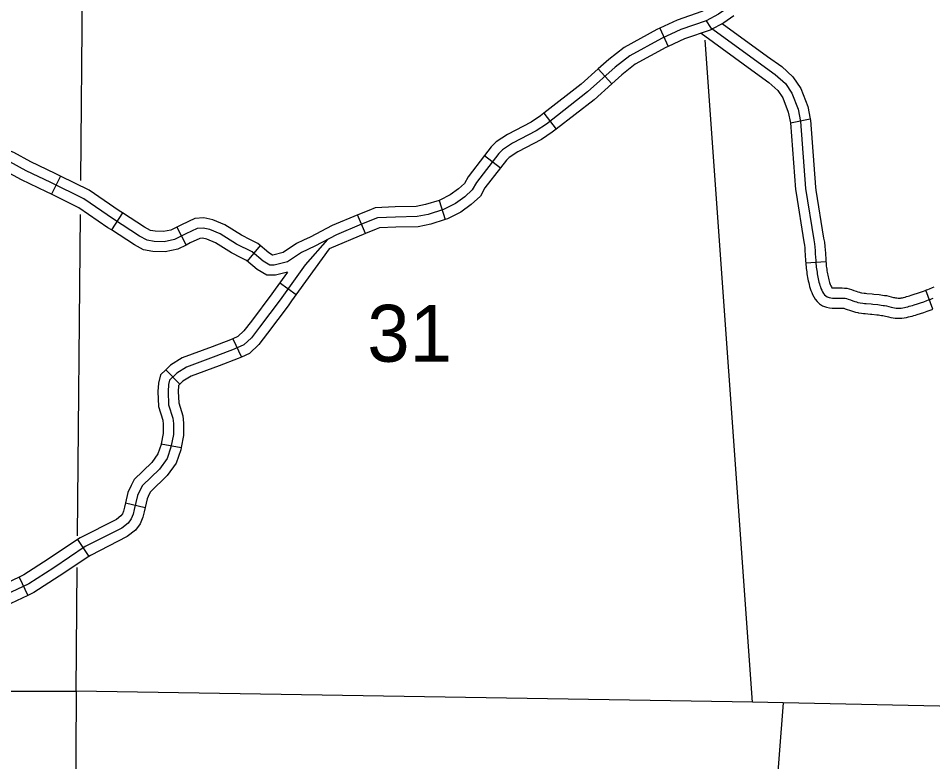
# Model space of a CAD drawing. Extents: x -19 to 366, y -4 to 359.
# Drawn here: x 133.386 to 134.672, y 197.983 to 199.029 of the extents above; entities that cross this region are included whole.
import ezdxf

# ---------------------------------------------------------------- set-up
doc = ezdxf.new("R2010")
doc.units = 0
for name, color, linetype in [('Level 2', 7, 'Continuous'), ('Level 32', 7, 'Continuous'), ('Level 4', 7, 'Continuous'), ('Level 45', 7, 'Continuous'), ('Level 5', 7, 'Continuous'), ('Level 60', 7, 'Continuous')]:
    doc.layers.add(name, color=color, linetype=linetype)

msp = doc.modelspace()

# ---------------------------------------------------------------- linework, layer by layer
at = {"layer": 'Level 2'}
for points in [[(133.3488, 198.0824), (133.4674, 198.0826)], [(133.4674, 198.0826), (133.4635, 197.3027)]]:
    msp.add_lwpolyline(points, dxfattribs=at)
at = {"layer": 'Level 32'}
for p, q in [((134.2883, 199.0148), (134.3002, 198.989)), ((134.2018, 198.9577), (134.2208, 198.9365)), ((134.1251, 198.8951), (134.1425, 198.8727)), ((134.0417, 198.8357), (134.0642, 198.8183)), ((133.4454, 198.8068), (133.4328, 198.7813)), ((133.9781, 198.7727), (133.9866, 198.7456)), ((133.5325, 198.755), (133.5171, 198.7311)), ((133.8743, 198.7262), (133.8633, 198.7523)), ((133.6093, 198.7352), (133.622, 198.7098)), ((133.7264, 198.709), (133.7081, 198.6873)), ((133.7767, 198.64), (133.7537, 198.6566)), ((133.6878, 198.578), (133.6999, 198.5523)), ((133.5935, 198.5346), (133.6132, 198.5142)), ((133.5872, 198.4305), (133.6151, 198.4251)), ((133.537, 198.3475), (133.5646, 198.3409)), ((133.4696, 198.2958), (133.4854, 198.2721)), ((133.3873, 198.2428), (133.3995, 198.2172))]:
    msp.add_line(p, q, dxfattribs=at)
for points in [[(134.5678, 199.6774), (134.5989, 199.4588), (134.6024, 199.4475), (134.604, 199.4359), (134.6034, 199.4175), (134.5991, 199.4004), (134.589, 199.3767), (134.5593, 199.3208), (134.5233, 199.2575), (134.4604, 199.1384), (134.4258, 199.0786), (134.412, 199.0654), (134.3866, 199.0453), (134.3707, 199.0346), (134.3533, 199.0252)], [(134.3765, 199.0557), (134.3634, 199.0468), (134.3475, 199.0382), (134.3125, 199.026), (134.2883, 199.0148)], [(134.3533, 199.0252), (134.3178, 199.0128), (134.2904, 199.0002), (134.2459, 198.9759), (134.2256, 198.96), (134.1868, 198.9251), (134.1287, 198.8799), (134.1146, 198.8706), (134.0813, 198.8533), (134.0672, 198.8439), (134.062, 198.8388), (134.0306, 198.798)], [(134.3925, 199.0322), (134.3781, 199.0224), (134.359, 199.0122), (134.3231, 198.9996), (134.3002, 198.989)], [(134.2883, 199.0148), (134.284, 199.0129), (134.238, 198.9878), (134.2165, 198.9709), (134.2018, 198.9577)], [(134.3002, 198.989), (134.2968, 198.9875), (134.2537, 198.964), (134.2347, 198.9491), (134.2208, 198.9365)], [(134.2018, 198.9577), (134.1776, 198.936), (134.1251, 198.8951)], [(134.2208, 198.9365), (134.1959, 198.9142), (134.1425, 198.8727)], [(134.1251, 198.8951), (134.1204, 198.8915), (134.1074, 198.8828), (134.0741, 198.8655), (134.0582, 198.855), (134.0513, 198.8482), (134.0417, 198.8357)], [(134.1425, 198.8727), (134.137, 198.8684), (134.1219, 198.8583), (134.0885, 198.841), (134.0762, 198.8328), (134.0727, 198.8293), (134.0642, 198.8183)], [(133.4454, 198.8068), (133.4381, 198.8104), (133.4036, 198.8271), (133.3801, 198.8398), (133.3579, 198.8481), (133.3504, 198.8492)], [(134.0417, 198.8357), (134.0187, 198.8059), (134.0134, 198.7966), (134.005, 198.7888), (133.9936, 198.7806), (133.9788, 198.7729), (133.9781, 198.7727)], [(133.4328, 198.7813), (133.4256, 198.7849), (133.3907, 198.8018), (133.3683, 198.8139), (133.3507, 198.8204), (133.3462, 198.8211)], [(134.0306, 198.798), (134.0246, 198.7877), (134.0141, 198.7778), (134.001, 198.7685), (133.9843, 198.7598), (133.9625, 198.7529), (133.947, 198.7498), (133.9166, 198.7492), (133.8912, 198.748), (133.8688, 198.7393), (133.8334, 198.7244), (133.803, 198.7082), (133.7844, 198.6995), (133.7646, 198.6865), (133.7459, 198.6815), (133.7397, 198.6815), (133.7304, 198.6871), (133.7149, 198.7001), (133.6932, 198.7113), (133.6702, 198.7256), (133.6553, 198.7318), (133.646, 198.7337), (133.6379, 198.7331), (133.6218, 198.7256), (133.6057, 198.7175), (133.5914, 198.7144), (133.5771, 198.715), (133.5672, 198.7169), (133.5566, 198.7225), (133.52, 198.7461), (133.4784, 198.7747), (133.4319, 198.7976), (133.3971, 198.8144), (133.3742, 198.8268)], [(134.0642, 198.8183), (134.0424, 198.7901), (134.0359, 198.7788), (134.0231, 198.7668), (134.0085, 198.7563), (133.9897, 198.7466), (133.9866, 198.7456)], [(133.5325, 198.755), (133.5279, 198.7579), (133.4856, 198.7869), (133.4454, 198.8068)], [(133.5171, 198.7311), (133.5121, 198.7343), (133.4712, 198.7624), (133.4328, 198.7813)], [(133.9781, 198.7727), (133.959, 198.7667), (133.9455, 198.764), (133.9161, 198.7634), (133.8882, 198.762), (133.879, 198.7585)], [(133.6093, 198.7352), (133.6009, 198.731), (133.5902, 198.7287), (133.5787, 198.7292), (133.5719, 198.7305), (133.5638, 198.7348), (133.5325, 198.755)], [(133.879, 198.7585), (133.8635, 198.7524), (133.8273, 198.7372), (133.7967, 198.7209), (133.7873, 198.7165)], [(133.7126, 198.7173), (133.7002, 198.7237), (133.6767, 198.7383), (133.6595, 198.7455), (133.6469, 198.748), (133.6343, 198.747), (133.6156, 198.7384), (133.6093, 198.7352)], [(133.9866, 198.7456), (133.9661, 198.7391), (133.9486, 198.7356), (133.9171, 198.735), (133.8942, 198.7339), (133.8893, 198.732)], [(133.622, 198.7098), (133.6104, 198.704), (133.5926, 198.7002), (133.5755, 198.7009), (133.5624, 198.7033), (133.5494, 198.7102), (133.5171, 198.7311)], [(133.8893, 198.732), (133.8742, 198.7261), (133.8234, 198.7047)], [(133.821, 198.7178), (133.7896, 198.6821), (133.7542, 198.633), (133.7253, 198.5945), (133.714, 198.5796), (133.7031, 198.5695), (133.6899, 198.5633), (133.6638, 198.5535), (133.6229, 198.5383), (133.6089, 198.5298), (133.5988, 198.52), (133.5972, 198.5138), (133.5968, 198.504), (133.5976, 198.4853), (133.6034, 198.4666), (133.6042, 198.4588), (133.6042, 198.4436), (133.6007, 198.4257), (133.5953, 198.4097), (133.5847, 198.3949), (133.5606, 198.3716), (133.5575, 198.3657), (133.554, 198.3575), (133.5493, 198.338), (133.5477, 198.3314), (133.545, 198.3248), (133.5407, 198.319), (133.5318, 198.3119), (133.4804, 198.2858), (133.436, 198.2562), (133.4009, 198.2336), (133.3682, 198.218)], [(133.6996, 198.692), (133.6862, 198.699), (133.6637, 198.7129), (133.6511, 198.7182), (133.6451, 198.7194), (133.6416, 198.7191), (133.628, 198.7128), (133.622, 198.7098)], [(133.7873, 198.7165), (133.7775, 198.712), (133.7587, 198.6996), (133.7441, 198.6957), (133.7437, 198.6957), (133.7387, 198.6987), (133.7228, 198.712), (133.7126, 198.7173)], [(133.8234, 198.7047), (133.7704, 198.6313)], [(133.7646, 198.6718), (133.7478, 198.6673), (133.7358, 198.6673), (133.7221, 198.6755), (133.707, 198.6882), (133.6996, 198.692)], [(133.7646, 198.6718), (133.7474, 198.6479)], [(133.7474, 198.6479), (133.7427, 198.6414), (133.714, 198.603), (133.7035, 198.5892), (133.6951, 198.5814), (133.6878, 198.578)], [(133.7704, 198.6313), (133.7656, 198.6246), (133.7367, 198.5859), (133.7246, 198.5701), (133.7112, 198.5576), (133.6999, 198.5523)], [(133.6878, 198.578), (133.6844, 198.5764), (133.6588, 198.5668), (133.6167, 198.5512), (133.6002, 198.5411), (133.5935, 198.5346)], [(133.6999, 198.5523), (133.6954, 198.5502), (133.6688, 198.5402), (133.6291, 198.5255), (133.6176, 198.5185), (133.6132, 198.5142)], [(133.5935, 198.5346), (133.586, 198.5274), (133.5831, 198.5158), (133.5826, 198.504), (133.5835, 198.4829), (133.5894, 198.4638), (133.59, 198.4581), (133.59, 198.445), (133.5872, 198.4305)], [(133.6132, 198.5142), (133.6116, 198.5126), (133.6113, 198.5118), (133.611, 198.5041), (133.6117, 198.4878), (133.6174, 198.4695), (133.6184, 198.4596), (133.6184, 198.4423), (133.6151, 198.4251)], [(133.5872, 198.4305), (133.587, 198.4294), (133.5825, 198.4163), (133.5739, 198.4042), (133.5491, 198.3802), (133.5447, 198.3719), (133.5404, 198.362), (133.537, 198.3475)], [(133.6151, 198.4251), (133.6145, 198.422), (133.608, 198.4032), (133.5956, 198.3856), (133.5721, 198.3629), (133.5703, 198.3596), (133.5675, 198.353), (133.5646, 198.3409)], [(133.537, 198.3475), (133.5355, 198.3413), (133.5342, 198.3358), (133.5325, 198.3318), (133.5304, 198.3289), (133.5241, 198.324), (133.4732, 198.2981), (133.4696, 198.2958)], [(133.5646, 198.3409), (133.5631, 198.3348), (133.5613, 198.3271), (133.5575, 198.3178), (133.551, 198.309), (133.5394, 198.2999), (133.4875, 198.2735), (133.4854, 198.2721)], [(133.4696, 198.2958), (133.4282, 198.2681), (133.394, 198.246), (133.3873, 198.2428)], [(133.4854, 198.2721), (133.4438, 198.2443), (133.4079, 198.2212), (133.3995, 198.2172)], [(133.3873, 198.2428), (133.3607, 198.2302), (133.3432, 198.2165), (133.3349, 198.2015), (133.3285, 198.1818), (133.3228, 198.1595)], [(133.3995, 198.2172), (133.3757, 198.2059), (133.3652, 198.1977), (133.361, 198.1901), (133.3558, 198.1739), (133.3503, 198.1525)]]:
    msp.add_lwpolyline(points, dxfattribs=at)
at = {"layer": 'Level 4'}
for points in [[(133.474, 198.8006), (133.4764, 199.0694), (133.4762, 199.0827), (133.4706, 199.4781)], [(133.4694, 198.3011), (133.4735, 198.7529)], [(133.4674, 198.0826), (133.469, 198.2563)], [(139.2314, 198.0374), (138.3894, 198.0333), (138.3734, 198.0335), (137.3923, 198.046), (137.3636, 198.046), (136.3894, 198.0464), (136.3709, 198.0464), (135.3908, 198.0464), (135.3637, 198.047), (134.4615, 198.0663), (134.4184, 198.067), (133.4674, 198.0826)]]:
    msp.add_lwpolyline(points, dxfattribs=at)
at = {"layer": 'Level 45'}
for p, q in [((134.4721, 198.8816), (134.4999, 198.8875)), ((134.4935, 198.685), (134.5218, 198.6869)), ((134.672, 198.6197), (134.6621, 198.6463))]:
    msp.add_line(p, q, dxfattribs=at)
for points in [[(134.3533, 199.0252), (134.3596, 199.0157), (134.4507, 198.9496), (134.4648, 198.9368), (134.474, 198.9235), (134.4826, 198.9008), (134.4862, 198.8835), (134.4931, 198.7896), (134.5047, 198.717), (134.5059, 198.7117), (134.5062, 198.707), (134.5065, 198.7022), (134.5069, 198.6975), (134.5075, 198.6881), (134.5077, 198.6856), (134.5078, 198.6834), (134.5081, 198.6809), (134.5083, 198.6787), (134.5086, 198.6765), (134.5089, 198.674), (134.5093, 198.6716), (134.5096, 198.6693), (134.51, 198.6669), (134.5105, 198.6646), (134.511, 198.6623), (134.5115, 198.66), (134.512, 198.6577), (134.5126, 198.6554), (134.5132, 198.6531), (134.514, 198.6509), (134.5149, 198.6488), (134.5159, 198.6465), (134.5172, 198.644), (134.5185, 198.6418), (134.52, 198.6399), (134.5216, 198.6383), (134.5234, 198.6372), (134.5265, 198.636), (134.5287, 198.6356), (134.5311, 198.6354), (134.5346, 198.6353), (134.5394, 198.6354), (134.5421, 198.6354), (134.5441, 198.6354), (134.5466, 198.6353), (134.5488, 198.635), (134.5509, 198.6346), (134.5533, 198.6338), (134.5563, 198.6327), (134.5596, 198.6316), (134.5623, 198.6307), (134.5648, 198.6298), (134.5668, 198.6292), (134.5699, 198.6286), (134.5737, 198.6281), (134.5761, 198.6279), (134.5782, 198.6277), (134.5856, 198.627), (134.5879, 198.6268), (134.5949, 198.6261), (134.5974, 198.6258), (134.5996, 198.6255), (134.6022, 198.6251), (134.6043, 198.6247), (134.6071, 198.6242), (134.6135, 198.6225), (134.6157, 198.6219), (134.6181, 198.6216), (134.6205, 198.6213), (134.6229, 198.6212), (134.6256, 198.6212), (134.6276, 198.6212), (134.6298, 198.6215), (134.6323, 198.6219), (134.6344, 198.6224), (134.6368, 198.6231), (134.639, 198.6237), (134.6414, 198.6244), (134.6435, 198.625), (134.6459, 198.6258), (134.6504, 198.6272), (134.6549, 198.6287), (134.6594, 198.6302), (134.6638, 198.6318), (134.6662, 198.6327), (134.6682, 198.6334), (134.6704, 198.6342), (134.6726, 198.6351)], [(134.3761, 199.0213), (134.4397, 198.9752)], [(134.3464, 199.0078), (134.423, 198.9522)], [(134.4397, 198.9752), (134.4597, 198.9607), (134.4755, 198.9462), (134.4866, 198.9301), (134.4963, 198.9048), (134.4999, 198.8875)], [(134.423, 198.9522), (134.4417, 198.9386), (134.454, 198.9274), (134.4613, 198.9168), (134.4689, 198.8968), (134.4721, 198.8816)], [(134.4721, 198.8816), (134.4721, 198.8815), (134.4789, 198.788), (134.4798, 198.7827)], [(134.4999, 198.8875), (134.5003, 198.8855), (134.5072, 198.7912), (134.5078, 198.7871)], [(134.4798, 198.7827), (134.4907, 198.7143), (134.4918, 198.7096), (134.492, 198.7059), (134.4924, 198.7012), (134.4927, 198.6965), (134.4933, 198.6871), (134.4935, 198.685)], [(134.5078, 198.7871), (134.5186, 198.7196), (134.52, 198.7137), (134.5204, 198.708), (134.5207, 198.7033), (134.5211, 198.6985), (134.5217, 198.689), (134.5218, 198.6869)], [(134.4935, 198.685), (134.4935, 198.6846), (134.4937, 198.6822), (134.4939, 198.6796), (134.4942, 198.677), (134.4945, 198.6746), (134.4948, 198.672), (134.4952, 198.6694), (134.4956, 198.667), (134.4961, 198.6644), (134.4966, 198.6619), (134.4971, 198.6594), (134.4976, 198.6568), (134.4982, 198.6543), (134.4989, 198.6518), (134.4997, 198.6489), (134.5007, 198.6459), (134.5018, 198.6432), (134.5031, 198.6404), (134.5047, 198.6372), (134.5067, 198.6339), (134.5093, 198.6304), (134.5128, 198.6271), (134.5172, 198.6243), (134.5226, 198.6223), (134.5267, 198.6215), (134.5305, 198.6212), (134.5345, 198.6211), (134.5396, 198.6212), (134.5421, 198.6212), (134.5437, 198.6212), (134.5455, 198.6211), (134.5464, 198.621), (134.5471, 198.6209), (134.5487, 198.6203), (134.5516, 198.6193), (134.555, 198.6181), (134.5577, 198.6172), (134.5606, 198.6162), (134.5635, 198.6154), (134.5668, 198.6148)], [(134.5218, 198.6869), (134.5219, 198.6866), (134.522, 198.6845), (134.5222, 198.6823), (134.5224, 198.6803), (134.5227, 198.6783), (134.523, 198.676), (134.5233, 198.6738), (134.5237, 198.6716), (134.524, 198.6695), (134.5244, 198.6674), (134.5249, 198.6652), (134.5253, 198.6632), (134.5258, 198.6611), (134.5263, 198.659), (134.5268, 198.6574), (134.5273, 198.6559), (134.5279, 198.6544), (134.5287, 198.6527), (134.5296, 198.6509), (134.5303, 198.6498), (134.5304, 198.6497), (134.5306, 198.6497), (134.5318, 198.6496), (134.5347, 198.6495), (134.5392, 198.6496), (134.542, 198.6496), (134.5445, 198.6496), (134.5478, 198.6494), (134.5511, 198.6491), (134.5546, 198.6483), (134.5579, 198.6472), (134.561, 198.6461), (134.5642, 198.645), (134.5669, 198.6441), (134.569, 198.6434), (134.5701, 198.6431), (134.5721, 198.6427)], [(134.6621, 198.6463), (134.6632, 198.6467), (134.6653, 198.6475), (134.6673, 198.6483), (134.6716, 198.65), (134.6741, 198.6511)], [(134.5721, 198.6427), (134.5722, 198.6427), (134.5754, 198.6422), (134.5776, 198.642), (134.5795, 198.6418), (134.5868, 198.6412), (134.5894, 198.6409), (134.5966, 198.6402), (134.5992, 198.6398), (134.6016, 198.6395), (134.6043, 198.6391), (134.6068, 198.6387), (134.6103, 198.638), (134.617, 198.6362), (134.6184, 198.6359), (134.6199, 198.6357), (134.6216, 198.6355), (134.6234, 198.6354), (134.6254, 198.6354), (134.6265, 198.6354), (134.6277, 198.6355), (134.6293, 198.6358), (134.631, 198.6362), (134.6332, 198.6368), (134.6351, 198.6373), (134.6373, 198.638), (134.6393, 198.6386), (134.6416, 198.6393), (134.646, 198.6407), (134.6504, 198.6421), (134.6547, 198.6436), (134.659, 198.6452), (134.6613, 198.646), (134.6621, 198.6463)], [(134.5668, 198.6148), (134.5676, 198.6146), (134.5719, 198.614), (134.5747, 198.6137), (134.5769, 198.6135), (134.5843, 198.6129), (134.5865, 198.6127), (134.5933, 198.6119), (134.5956, 198.6117), (134.5976, 198.6114), (134.6, 198.611), (134.6018, 198.6107), (134.6039, 198.6104), (134.61, 198.6087), (134.6131, 198.608), (134.6164, 198.6075), (134.6193, 198.6072), (134.6223, 198.607), (134.6257, 198.6069), (134.6286, 198.6071), (134.6319, 198.6074), (134.6352, 198.608), (134.6378, 198.6087), (134.6405, 198.6093), (134.6429, 198.61), (134.6454, 198.6107), (134.6477, 198.6114), (134.6502, 198.6122), (134.6548, 198.6137), (134.6594, 198.6152), (134.664, 198.6168), (134.6686, 198.6184), (134.6711, 198.6193), (134.672, 198.6197)]]:
    msp.add_lwpolyline(points, dxfattribs=at)
at = {"layer": 'Level 5'}
for points in [[(134.4184, 198.067), (134.3519, 198.9979)], [(134.4615, 198.0663), (134.3841, 197.0611)]]:
    msp.add_lwpolyline(points, dxfattribs=at)
at = {"layer": 'Level 60'}
for points in [[(139.4406, 1.5315), (139.2511, 10.1473), (139.0608, 18.7633), (138.8699, 27.3793), (138.6784, 35.9956), (138.4861, 44.6119), (138.2932, 53.2285), (138.0997, 61.8451), (137.9055, 70.4619), (137.7106, 79.0789), (137.5151, 87.6959), (137.319, 96.3132), (137.1221, 104.9306), (136.9247, 113.5481), (136.7265, 122.1658), (136.5278, 130.7836), (136.3283, 139.4016), (136.1282, 148.0197), (135.9275, 156.6379), (135.7261, 165.2564), (135.5241, 173.8749), (135.3214, 182.4936), (135.1181, 191.1125), (134.9141, 199.7315), (134.7095, 208.3506), (134.5043, 216.9699), (134.2984, 225.5894), (134.0919, 234.209), (133.8847, 242.8288), (133.6769, 251.4487), (133.4685, 260.0687), (133.2594, 268.6889), (133.0497, 277.3093), (132.8393, 285.9298), (132.6283, 294.5504), (132.4167, 303.1713), (132.2044, 311.7922), (131.9916, 320.4133), (131.778, 329.0346), (131.5639, 337.656), (131.3491, 346.2776)], [(0, 198.1326), (7.1014, 198.137), (14.2028, 198.1503), (21.3042, 198.1724), (28.4055, 198.2034), (35.5068, 198.2433), (42.6081, 198.292), (49.7092, 198.3496), (56.8103, 198.4161), (63.9113, 198.4913), (71.0123, 198.5755), (78.1131, 198.6685), (85.2137, 198.7704), (92.3143, 198.8811), (99.4147, 199.0007), (106.5149, 199.1291), (113.615, 199.2664), (120.7149, 199.4126), (127.8146, 199.5676), (134.9141, 199.7315), (142.0135, 199.9042), (149.1125, 200.0858), (156.2114, 200.2762), (163.31, 200.4755), (170.4084, 200.6837), (177.5065, 200.9007), (184.6043, 201.1265), (191.7018, 201.3612), (198.799, 201.6048), (205.896, 201.8572), (212.9926, 202.1185), (220.0888, 202.3886), (227.1848, 202.6676), (234.2803, 202.9554), (241.3755, 203.2521), (248.4704, 203.5576), (255.5648, 203.872), (262.6589, 204.1952), (269.7525, 204.5273), (276.8457, 204.8682), (283.9385, 205.218), (291.0309, 205.5766), (298.1228, 205.9441), (305.2142, 206.3204), (312.3051, 206.7056), (319.3956, 207.0996), (326.4856, 207.5024), (333.5751, 207.9141), (340.664, 208.3347)], [(0, 189.5162), (7.1121, 189.5206), (14.2243, 189.5339), (21.3364, 189.556), (28.4484, 189.5869), (35.5605, 189.6267), (42.6725, 189.6754), (49.7844, 189.7329), (56.8962, 189.7992), (64.0079, 189.8744), (71.1196, 189.9584), (78.2311, 190.0512), (85.3425, 190.1529), (92.4538, 190.2635), (99.5649, 190.3829), (106.6759, 190.5111), (113.7867, 190.6482), (120.8974, 190.7941), (128.0078, 190.9489), (135.1181, 191.1125), (142.2282, 191.2849), (149.338, 191.4662), (156.4476, 191.6563), (163.5569, 191.8553), (170.666, 192.0631), (177.7749, 192.2798), (184.8835, 192.5053), (191.9917, 192.7396), (199.0997, 192.9828), (206.2074, 193.2348), (213.3147, 193.4956), (220.4218, 193.7653), (227.5285, 194.0438), (234.6348, 194.3312), (241.7408, 194.6274), (248.8464, 194.9324), (255.9516, 195.2463), (263.0564, 195.569), (270.1608, 195.9005), (277.2648, 196.2409), (284.3683, 196.5901), (291.4715, 196.9481), (298.5741, 197.315), (305.6763, 197.6907), (312.7781, 198.0753), (319.8793, 198.4686), (326.9801, 198.8708), (334.0804, 199.2818), (341.1801, 199.7017)]]:
    msp.add_spline(points, degree=3, dxfattribs=at)

# ---------------------------------------------------------------- texts
at = {"layer": 'Level 5'}
msp.add_text('31', height=0.08, dxfattribs=at).set_placement((133.8769, 198.5458))

doc.saveas('drawing.dxf')
